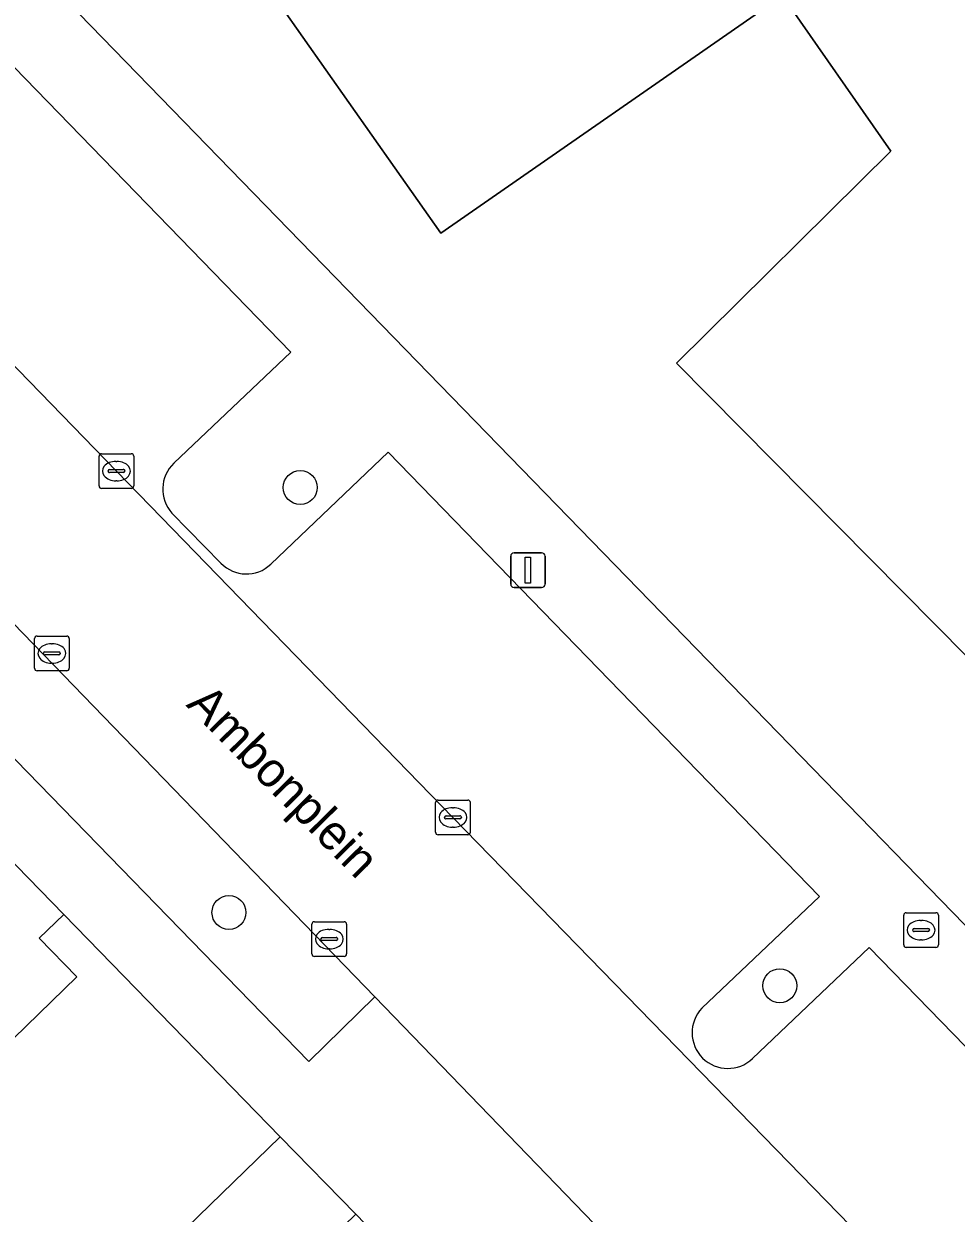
# Model space of a CAD drawing. Extents: x 162879 to 165540, y 384011 to 385181.
# Drawn here: x 163934.17 to 163961, y 384271.42 to 384305.65 of the extents above; entities that cross this region are included whole.
import ezdxf

# ---------------------------------------------------------------- set-up
doc = ezdxf.new("R2010")
doc.units = 0
for name, color, linetype in [('IMGEO_Boom', 7, 'Continuous'), ('IMGEO_Brandkraan', 7, 'Continuous'), ('IMGEO_Erf', 7, 'Continuous'), ('IMGEO_Groenvoorziening', 7, 'Continuous'), ('IMGEO_Kolk', 7, 'Continuous'), ('IMGEO_Lichtmast', 7, 'Continuous'), ('IMGEO_Muur', 7, 'Continuous'), ('IMGEO_Openbare_ruimte_label', 7, 'Continuous'), ('IMGEO_Pand', 7, 'Continuous'), ('IMGEO_Parkeervlak_open', 7, 'Continuous'), ('IMGEO_Rijbaan_lokaal_gesloten', 7, 'Continuous'), ('IMGEO_Voetpad_open', 7, 'Continuous')]:
    doc.layers.add(name, color=color, linetype=linetype)

msp = doc.modelspace()

# ---------------------------------------------------------------- linework, layer by layer
at = {"layer": 'IMGEO_Boom'}
for centre in [(163942.125, 384292.306), (163940.074, 384280.073), (163955.924, 384277.965)]:
    msp.add_circle(centre, 0.489, dxfattribs=at)
at = {"layer": 'IMGEO_Brandkraan'}
for p, q in [((163959.49, 384279.139), (163959.49, 384279.991)), ((163959.565, 384280.065), (163960.417, 384280.065)), ((163959.978, 384279.845), (163960.003, 384279.845)), ((163960.491, 384279.991), (163960.491, 384279.139)), ((163959.749, 384279.559), (163959.749, 384279.571)), ((163960.187, 384279.522), (163959.789, 384279.522)), ((163959.792, 384279.608), (163960.19, 384279.608)), ((163960.233, 384279.571), (163960.233, 384279.559)), ((163960.001, 384279.285), (163959.976, 384279.285)), ((163960.417, 384279.065), (163959.565, 384279.065))]:
    msp.add_line(p, q, dxfattribs=at)
for points in [[(163959.49, 384279.139), (163959.49, 384279.991)], [(163959.565, 384280.065), (163960.417, 384280.065)], [(163960.491, 384279.991), (163960.491, 384279.139)], [(163960.417, 384279.065), (163959.565, 384279.065)]]:
    msp.add_lwpolyline(points, dxfattribs=at)
for centre, radius, start, end in [((163959.567, 384279.989), 0.0765, 91.552, 178.448), ((163959.567, 384279.989), 0.0765, 91.552, 178.448), ((163960.415, 384279.989), 0.0765, 1.552, 88.448), ((163960.415, 384279.989), 0.0765, 1.552, 88.448), ((163959.789, 384279.568), 0.0403, 85.8775, 175.7526), ((163959.786, 384279.558), 0.0366, 178.938, 274.7102), ((163960.19, 384279.565), 0.043, 264.8664, 352.4533), ((163960.194, 384279.57), 0.0386, 1.7309, 96.639), ((163959.567, 384279.141), 0.0765, 181.552, 268.448), ((163959.567, 384279.141), 0.0765, 181.552, 268.448), ((163960.415, 384279.141), 0.0765, 271.552, 358.448), ((163960.415, 384279.141), 0.0765, 271.552, 358.448)]:
    msp.add_arc(centre, radius, start, end, dxfattribs=at)
for centre, major_axis, ratio, start_param, end_param in [((163959.977, 384279.565), (-0.387, 0.002), 0.722429, 4.712389, 7.853982), ((163960.002, 384279.565), (-0.39, 0.002), 0.717154, 1.570796, 4.712389)]:
    msp.add_ellipse(centre, major_axis=major_axis, ratio=ratio, start_param=start_param, end_param=end_param, dxfattribs=at)
at = {"layer": 'IMGEO_Erf'}
for points in [[(163977.132, 384271.448), (163952.951, 384295.883), (163959.121, 384301.989), (163956.005, 384306.47), (163946.173, 384299.625), (163930.28, 384322.201), (163937.37, 384327.192), (163935.023, 384332.109), (163924.189, 384326.993), (163912.253, 384351.869), (163923.271, 384357.156), (163922.488, 384358.788), (163924.403, 384359.667), (163926.567, 384355.16), (163937.187, 384333.026), (163941.481, 384335.827), (163942.611, 384334.216), (163940.434, 384332.689), (163957.951, 384307.719), (163961.708, 384311.2)], [(163910.877, 384343.1), (163919.521, 384324.651), (163926.026, 384315.963), (163972.3, 384268.343)], [(163936.837, 384269.041), (163941.549, 384273.619), (163935.318, 384280.014), (163934.616, 384279.331), (163935.697, 384278.22), (163931.68, 384274.319), (163933.072, 384272.883), (163929.209, 384269.133)]]:
    msp.add_lwpolyline(points, dxfattribs=at)
at = {"layer": 'IMGEO_Groenvoorziening'}
msp.add_lwpolyline([(163933.862, 384288.402), (163931.907, 384286.541), (163942.375, 384275.786), (163944.272, 384277.641)], close=True, dxfattribs=at)
at = {"layer": 'IMGEO_Kolk'}
for p, q in [((163936.334, 384292.353), (163936.334, 384293.205)), ((163936.409, 384293.279), (163937.261, 384293.279)), ((163937.335, 384293.205), (163937.335, 384292.353)), ((163936.636, 384292.822), (163937.034, 384292.822)), ((163936.822, 384293.059), (163936.847, 384293.059)), ((163936.593, 384292.773), (163936.593, 384292.785)), ((163937.031, 384292.736), (163936.633, 384292.736)), ((163936.845, 384292.499), (163936.82, 384292.499)), ((163937.077, 384292.785), (163937.077, 384292.773)), ((163937.261, 384292.279), (163936.409, 384292.279)), ((163934.551, 384288.029), (163935.403, 384288.029)), ((163934.476, 384287.103), (163934.476, 384287.955)), ((163934.964, 384287.809), (163934.989, 384287.809)), ((163935.477, 384287.955), (163935.477, 384287.103)), ((163934.735, 384287.523), (163934.735, 384287.535)), ((163935.173, 384287.486), (163934.775, 384287.486)), ((163934.778, 384287.572), (163935.176, 384287.572)), ((163935.219, 384287.535), (163935.219, 384287.523)), ((163935.403, 384287.029), (163934.551, 384287.029)), ((163934.987, 384287.249), (163934.962, 384287.249)), ((163946.018, 384282.384), (163946.018, 384283.236)), ((163946.093, 384283.31), (163946.945, 384283.31)), ((163947.019, 384283.236), (163947.019, 384282.384)), ((163946.506, 384283.09), (163946.531, 384283.09)), ((163946.277, 384282.804), (163946.277, 384282.816)), ((163946.715, 384282.767), (163946.317, 384282.767)), ((163946.32, 384282.853), (163946.718, 384282.853)), ((163946.529, 384282.53), (163946.504, 384282.53)), ((163946.761, 384282.816), (163946.761, 384282.804)), ((163946.945, 384282.31), (163946.093, 384282.31)), ((163942.534, 384279.807), (163943.386, 384279.807)), ((163942.459, 384278.881), (163942.459, 384279.733)), ((163942.947, 384279.587), (163942.972, 384279.587)), ((163943.46, 384279.733), (163943.46, 384278.881)), ((163942.718, 384279.301), (163942.718, 384279.313)), ((163943.156, 384279.264), (163942.758, 384279.264)), ((163942.761, 384279.35), (163943.159, 384279.35)), ((163943.202, 384279.313), (163943.202, 384279.301)), ((163943.386, 384278.807), (163942.534, 384278.807)), ((163942.97, 384279.027), (163942.945, 384279.027))]:
    msp.add_line(p, q, dxfattribs=at)
for points in [[(163936.334, 384292.353), (163936.334, 384293.205)], [(163936.409, 384293.279), (163937.261, 384293.279)], [(163937.335, 384293.205), (163937.335, 384292.353)], [(163937.261, 384292.279), (163936.409, 384292.279)], [(163934.551, 384288.029), (163935.403, 384288.029)], [(163934.476, 384287.103), (163934.476, 384287.955)], [(163935.477, 384287.955), (163935.477, 384287.103)], [(163935.403, 384287.029), (163934.551, 384287.029)], [(163946.018, 384282.384), (163946.018, 384283.236)], [(163946.093, 384283.31), (163946.945, 384283.31)], [(163947.019, 384283.236), (163947.019, 384282.384)], [(163946.945, 384282.31), (163946.093, 384282.31)], [(163942.534, 384279.807), (163943.386, 384279.807)], [(163942.459, 384278.881), (163942.459, 384279.733)], [(163943.46, 384279.733), (163943.46, 384278.881)], [(163943.386, 384278.807), (163942.534, 384278.807)]]:
    msp.add_lwpolyline(points, dxfattribs=at)
for centre, radius, start, end in [((163936.411, 384293.203), 0.0765, 91.552, 178.448), ((163936.411, 384293.203), 0.0765, 91.552, 178.448), ((163937.259, 384293.203), 0.0765, 1.552, 88.448), ((163937.259, 384293.203), 0.0765, 1.552, 88.448), ((163936.633, 384292.782), 0.0403, 85.8775, 175.7526), ((163937.038, 384292.784), 0.0386, 1.7309, 96.639), ((163936.63, 384292.772), 0.0366, 178.938, 274.7102), ((163937.034, 384292.779), 0.043, 264.8664, 352.4533), ((163936.411, 384292.355), 0.0765, 181.552, 268.448), ((163936.411, 384292.355), 0.0765, 181.552, 268.448), ((163937.259, 384292.355), 0.0765, 271.552, 358.448), ((163937.259, 384292.355), 0.0765, 271.552, 358.448), ((163934.553, 384287.953), 0.0765, 91.552, 178.448), ((163934.553, 384287.953), 0.0765, 91.552, 178.448), ((163935.401, 384287.953), 0.0765, 1.552, 88.448), ((163935.401, 384287.953), 0.0765, 1.552, 88.448), ((163934.775, 384287.532), 0.0403, 85.8775, 175.7526), ((163934.772, 384287.522), 0.0366, 178.938, 274.7102), ((163935.176, 384287.529), 0.043, 264.8664, 352.4533), ((163935.18, 384287.534), 0.0386, 1.7309, 96.639), ((163934.553, 384287.105), 0.0765, 181.552, 268.448), ((163934.553, 384287.105), 0.0765, 181.552, 268.448), ((163935.401, 384287.105), 0.0765, 271.552, 358.448), ((163935.401, 384287.105), 0.0765, 271.552, 358.448), ((163946.095, 384283.234), 0.0765, 91.552, 178.448), ((163946.095, 384283.234), 0.0765, 91.552, 178.448), ((163946.943, 384283.234), 0.0765, 1.552, 88.448), ((163946.943, 384283.234), 0.0765, 1.552, 88.448), ((163946.317, 384282.813), 0.0403, 85.8775, 175.7526), ((163946.314, 384282.803), 0.0366, 178.938, 274.7102), ((163946.718, 384282.81), 0.043, 264.8664, 352.4533), ((163946.722, 384282.815), 0.0386, 1.7309, 96.639), ((163946.095, 384282.386), 0.0765, 181.552, 268.448), ((163946.095, 384282.386), 0.0765, 181.552, 268.448), ((163946.943, 384282.386), 0.0765, 271.552, 358.448), ((163946.943, 384282.386), 0.0765, 271.552, 358.448), ((163942.536, 384279.731), 0.0765, 91.552, 178.448), ((163942.536, 384279.731), 0.0765, 91.552, 178.448), ((163943.384, 384279.731), 0.0765, 1.552, 88.448), ((163943.384, 384279.731), 0.0765, 1.552, 88.448), ((163942.758, 384279.31), 0.0403, 85.8775, 175.7526), ((163942.755, 384279.3), 0.0366, 178.938, 274.7102), ((163943.159, 384279.307), 0.043, 264.8664, 352.4533), ((163943.163, 384279.312), 0.0386, 1.7309, 96.639), ((163942.536, 384278.883), 0.0765, 181.552, 268.448), ((163942.536, 384278.883), 0.0765, 181.552, 268.448), ((163943.384, 384278.883), 0.0765, 271.552, 358.448), ((163943.384, 384278.883), 0.0765, 271.552, 358.448)]:
    msp.add_arc(centre, radius, start, end, dxfattribs=at)
for centre, major_axis, ratio, start_param, end_param in [((163936.821, 384292.779), (-0.387, 0.002), 0.722429, 4.712389, 7.853982), ((163936.846, 384292.779), (-0.39, 0.002), 0.717154, 1.570796, 4.712389), ((163934.963, 384287.529), (-0.387, 0.002), 0.722429, 4.712389, 7.853982), ((163934.988, 384287.529), (-0.39, 0.002), 0.717154, 1.570796, 4.712389), ((163946.505, 384282.81), (-0.387, 0.002), 0.722429, 4.712389, 7.853982), ((163946.53, 384282.81), (-0.39, 0.002), 0.717154, 1.570796, 4.712389), ((163942.946, 384279.307), (-0.387, 0.002), 0.722429, 4.712389, 7.853982), ((163942.971, 384279.307), (-0.39, 0.002), 0.717154, 1.570796, 4.712389)]:
    msp.add_ellipse(centre, major_axis=major_axis, ratio=ratio, start_param=start_param, end_param=end_param, dxfattribs=at)
at = {"layer": 'IMGEO_Lichtmast'}
for p, q in [((163948.281, 384290.427), (163949.071, 384290.427)), ((163949.071, 384290.427), (163948.281, 384290.427)), ((163948.181, 384289.527), (163948.181, 384290.327)), ((163948.181, 384290.327), (163948.181, 384289.527)), ((163949.171, 384290.327), (163949.171, 384289.527)), ((163949.171, 384289.527), (163949.171, 384290.327)), ((163949.071, 384289.427), (163948.281, 384289.427)), ((163948.281, 384289.427), (163949.071, 384289.427))]:
    msp.add_line(p, q, dxfattribs=at)
msp.add_lwpolyline([(163948.601, 384290.302), (163948.751, 384290.302), (163948.751, 384289.552), (163948.601, 384289.552), (163948.601, 384290.302)], dxfattribs=at)
for centre, start, end in [((163948.281, 384290.327), 90, 180), ((163948.281, 384290.327), 90, 180), ((163949.071, 384290.327), 0, 90), ((163949.071, 384290.327), 360, 90), ((163948.281, 384289.527), 180, 270), ((163948.281, 384289.527), 180, 270), ((163949.071, 384289.527), 270, 0), ((163949.071, 384289.527), 270, 0)]:
    msp.add_arc(centre, 0.1, start, end, dxfattribs=at)
at = {"layer": 'IMGEO_Muur'}
msp.add_lwpolyline([(163935.318, 384280.014), (163941.549, 384273.619)], dxfattribs=at)
at = {"layer": 'IMGEO_Pand'}
msp.add_lwpolyline([(163961.708, 384311.2), (163957.951, 384307.719), (163940.434, 384332.689), (163942.611, 384334.216), (163941.481, 384335.827), (163937.187, 384333.026), (163926.567, 384355.16), (163924.403, 384359.667), (163922.488, 384358.788), (163923.271, 384357.156), (163912.253, 384351.869), (163924.189, 384326.993), (163935.023, 384332.109), (163937.37, 384327.192), (163930.28, 384322.201), (163946.173, 384299.625), (163956.005, 384306.47), (163959.121, 384301.989), (163952.951, 384295.883), (163977.132, 384271.448)], dxfattribs=at)
for points in [[(163925.088, 384281.113), (163931.68, 384274.319), (163935.697, 384278.22), (163934.616, 384279.331), (163935.318, 384280.014), (163932.591, 384282.817), (163931.889, 384282.134), (163929.093, 384285.002)], [(163941.549, 384273.619), (163936.837, 384269.041), (163939.008, 384266.806), (163943.72, 384271.384)]]:
    msp.add_lwpolyline(points, close=True, dxfattribs=at)
at = {"layer": 'IMGEO_Parkeervlak_open'}
for points in [[(163938.489, 384293.006), (163941.852, 384296.205), (163929.428, 384309), (163925.813, 384305.564)], [(163924.416, 384305.588), (163925.863, 384304.081), (163936.834, 384292.779), (163946.519, 384282.808), (163959.394, 384269.579), (163965.893, 384262.871)], [(163953.68, 384277.318), (163957.071, 384280.529), (163944.655, 384293.322), (163941.275, 384290.096)], [(163939.844, 384290.131), (163938.434, 384291.565)], [(163965.952, 384264.273), (163969.537, 384267.714), (163958.498, 384279.061), (163955.141, 384275.866)]]:
    msp.add_lwpolyline(points, dxfattribs=at)
for centre, radius, start, end in [((163939.199, 384292.257), 1.032, 133.485, 222.1434), ((163940.577, 384290.835), 1.017, 223.8538, 313.3441), ((163954.431, 384276.613), 1.03, 136.8128, 313.5413)]:
    msp.add_arc(centre, radius, start, end, dxfattribs=at)
at = {"layer": 'IMGEO_Rijbaan_lokaal_gesloten'}
for points in [[(163936.834, 384292.779), (163925.863, 384304.081), (163924.416, 384305.588), (163924.373, 384305.65), (163920.218, 384302.66), (163922.576, 384300.217)], [(163933.862, 384288.402), (163944.272, 384277.641), (163950.586, 384271.114), (163962.495, 384258.668), (163962.758, 384258.92), (163966.433, 384262.388), (163965.893, 384262.871), (163959.394, 384269.579), (163946.519, 384282.808), (163936.834, 384292.779)]]:
    msp.add_lwpolyline(points, dxfattribs=at)
at = {"layer": 'IMGEO_Voetpad_open'}
for points in [[(163972.3, 384268.343), (163926.026, 384315.963)], [(163925.813, 384305.564), (163929.428, 384309), (163941.852, 384296.205), (163938.489, 384293.006)], [(163941.275, 384290.096), (163944.655, 384293.322), (163957.071, 384280.529), (163953.68, 384277.318)], [(163938.434, 384291.565), (163939.844, 384290.131)], [(163944.272, 384277.641), (163942.375, 384275.786), (163931.907, 384286.541), (163933.862, 384288.402)], [(163874.452, 384236.24), (163888.682, 384250), (163893.458, 384254.631), (163926.362, 384286.523), (163929.003, 384286.464), (163932.591, 384282.817), (163935.318, 384280.014), (163941.549, 384273.619), (163943.72, 384271.384), (163944.769, 384270.305), (163946.939, 384268.068), (163953.176, 384261.66), (163955.903, 384258.856), (163959.153, 384255.51), (163959.255, 384255.607), (163959.668, 384255.166)], [(163955.141, 384275.866), (163958.498, 384279.061), (163969.537, 384267.714), (163972.642, 384264.598), (163975.824, 384267.742)], [(163960.039, 384253.025), (163962.252, 384255.095), (163948.675, 384269.285), (163950.586, 384271.114), (163944.272, 384277.641)]]:
    msp.add_lwpolyline(points, dxfattribs=at)
for centre, radius, start, end in [((163939.199, 384292.257), 1.032, 133.485, 222.1434), ((163940.577, 384290.835), 1.017, 223.8538, 313.3441), ((163954.431, 384276.613), 1.03, 136.8128, 313.5413)]:
    msp.add_arc(centre, radius, start, end, dxfattribs=at)

# ---------------------------------------------------------------- texts
at = {"layer": 'IMGEO_Openbare_ruimte_label'}
msp.add_text('Ambonplein', height=1, rotation=314.5138, dxfattribs=at).set_placement((163938.816, 384286.032))

doc.saveas('drawing.dxf')
